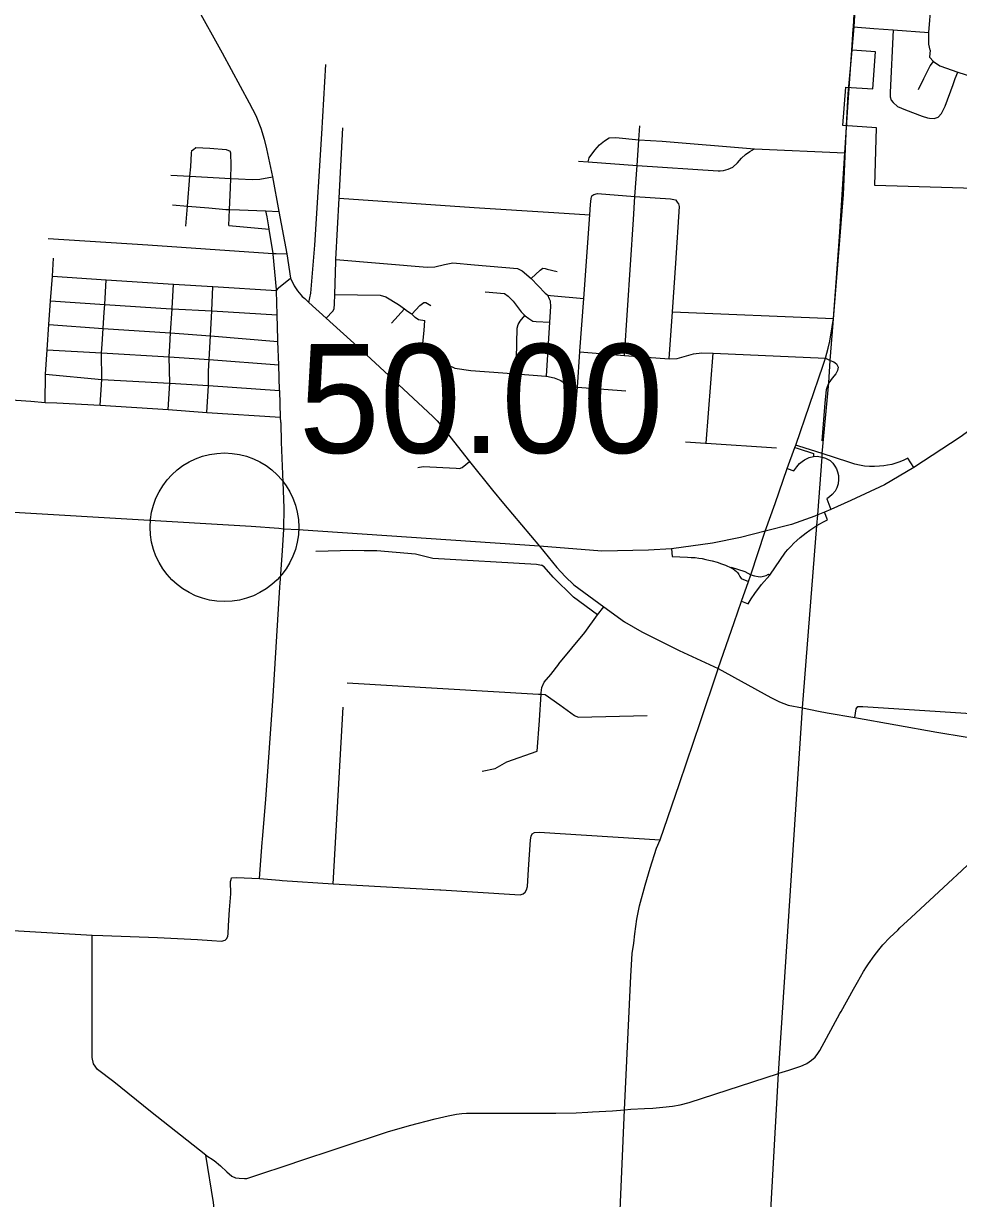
# Model space of a CAD drawing. Extents: x 1659811 to 1934326, y 644115 to 934867.
# Drawn here: x 1839344 to 1848780, y 675338 to 687199 of the extents above; entities that cross this region are included whole.
import ezdxf

# ---------------------------------------------------------------- set-up
doc = ezdxf.new("R2010")
doc.units = 0
for name, color, linetype in [('Default', 7, 'Continuous'), ('GM_X_City_Street', 7, 'Continuous'), ('GM_X_Corporation', 7, 'Continuous'), ('GM_X_County_Road', 7, 'Continuous'), ('GM_X_Interchange_Ramps', 7, 'Continuous'), ('GM_X_Interstate_Route', 7, 'Continuous'), ('GM_X_Township', 7, 'Continuous'), ('GM_X_Township_Road', 7, 'Continuous')]:
    doc.layers.add(name, color=color, linetype=linetype)

msp = doc.modelspace()

# ---------------------------------------------------------------- linework, layer by layer
at = {"layer": 'Default'}
msp.add_circle((1841372, 682114), 750, dxfattribs=at)
at = {"layer": 'GM_X_City_Street'}
for points in [[(1839927, 688705), (1840355, 688360), (1840489, 688253), (1840637, 688114), (1840717, 688014), (1840817, 687862), (1841350, 686903), (1841620, 686399), (1841690, 686271), (1841738, 686144), (1841773, 686033), (1841797, 685935), (1841856, 685650), (1841922, 685300), (1842001, 684875), (1842039, 684627), (1842045, 684615)], [(1848495, 686930), (1848481, 686990), (1848479, 687109), (1848505, 687397), (1848549, 687615), (1848579, 687836), (1848605, 688041), (1848602, 688171), (1848594, 688259), (1848595, 688393)], [(1847717, 687141), (1847719, 687167), (1847762, 687948), (1847771, 688152)], [(1847719, 687167), (1847924, 687150), (1848120, 687136), (1848479, 687109)], [(1847414, 683750), (1847438, 683821), (1847463, 683922), (1847481, 683991), (1847493, 684058), (1847506, 684137), (1847517, 684220), (1847545, 684584), (1847583, 685092), (1847605, 685472), (1847634, 685893), (1847662, 686354), (1847702, 686929), (1847717, 687141)], [(1848120, 687136), (1848089, 686503), (1848089, 686459), (1848101, 686425), (1848119, 686401), (1848163, 686361), (1848244, 686329), (1848412, 686263), (1848466, 686247), (1848486, 686243)], [(1848495, 686930), (1848488, 686861), (1848527, 686815), (1848593, 686773), (1848774, 686709), (1848921, 686661), (1849048, 686621), (1849361, 686494), (1849636, 686390), (1849721, 686386), (1849785, 686388)], [(1848375, 686534), (1848429, 686644), (1848495, 686773), (1848527, 686815)], [(1842225, 684382), (1842243, 684478), (1842285, 684961), (1842356, 686084), (1842395, 686784)], [(1848486, 686243), (1848535, 686242), (1848573, 686254), (1848607, 686292), (1848644, 686366), (1848726, 686585), (1848746, 686643), (1848774, 686709)], [(1842400, 684224), (1842467, 684297), (1842478, 684320), (1842483, 684371), (1842486, 684464), (1842496, 684796), (1842497, 684816), (1842530, 685437), (1842568, 686145)], [(1845410, 683847), (1845499, 685220), (1845515, 685454), (1845537, 685765), (1845554, 686025), (1845564, 686167)], [(1845041, 685802), (1845052, 685842), (1845110, 685921), (1845156, 685975), (1845208, 686015), (1845254, 686046), (1845320, 686048), (1845554, 686025), (1845789, 686011), (1846721, 685934)], [(1840983, 685153), (1840999, 685356), (1841023, 685657), (1841031, 685751), (1841038, 685891), (1841044, 685919), (1841060, 685927)], [(1841060, 685927), (1841082, 685946), (1841224, 685940), (1841389, 685929), (1841431, 685909)], [(1841417, 685159), (1841424, 685322), (1841432, 685540), (1841435, 685635), (1841439, 685768), (1841437, 685889), (1841431, 685909)], [(1845041, 685802), (1845537, 685765), (1846355, 685712), (1846373, 685712), (1846407, 685717), (1846457, 685729), (1846501, 685749), (1846549, 685793), (1846589, 685839), (1846631, 685876), (1846673, 685908), (1846721, 685934)], [(1846721, 685934), (1847634, 685893)], [(1844946, 685808), (1845041, 685802)], [(1840831, 685668), (1841023, 685657), (1841435, 685635), (1841514, 685630), (1841652, 685623), (1841730, 685627), (1841856, 685650)], [(1842530, 685437), (1843892, 685342), (1844697, 685290)], [(1844960, 683890), (1844998, 684423), (1845059, 685267), (1845066, 685371), (1845072, 685432), (1845080, 685460), (1845098, 685474)], [(1845098, 685474), (1845136, 685482), (1845515, 685454), (1845873, 685428), (1845923, 685420), (1845937, 685402), (1845941, 685398)], [(1845859, 683813), (1845893, 684290), (1845927, 684781), (1845964, 685352), (1845959, 685380), (1845941, 685398)], [(1840846, 685369), (1840999, 685356), (1841214, 685337), (1841387, 685323), (1841424, 685322), (1841525, 685318), (1841699, 685312), (1841788, 685309), (1841922, 685300)], [(1841897, 684513), (1841863, 684870), (1841862, 684876), (1841824, 685122), (1841820, 685146), (1841802, 685246), (1841788, 685309)], [(1844697, 685290), (1844697, 685290), (1845059, 685267)], [(1841417, 685159), (1841824, 685122)], [(1839593, 685030), (1840599, 684964), (1841522, 684901), (1841862, 684876), (1841894, 684876)], [(1839562, 683375), (1839565, 683661), (1839582, 683906), (1839600, 684162), (1839617, 684399), (1839635, 684648), (1839648, 684832)], [(1841894, 684876), (1842001, 684875)], [(1842497, 684816), (1843416, 684741), (1843418, 684741)], [(1843418, 684741), (1843494, 684743), (1843592, 684767), (1843676, 684782), (1843894, 684762), (1844329, 684726), (1844377, 684704), (1844467, 684626), (1844610, 684478), (1844637, 684456), (1844661, 684452), (1844998, 684423)], [(1844467, 684626), (1844558, 684710), (1844584, 684728), (1844610, 684726), (1844628, 684720), (1844730, 684695)], [(1839635, 684648), (1840177, 684611), (1840859, 684568), (1841255, 684544), (1841898, 684505), (1841917, 684529)], [(1840117, 683345), (1840133, 683607), (1840131, 683874), (1840137, 683962), (1840148, 684122), (1840158, 684285), (1840163, 684361), (1840177, 684611)], [(1840805, 683302), (1840822, 683567), (1840814, 683834), (1840820, 683946), (1840828, 684078), (1840843, 684319), (1840843, 684321), (1840859, 684568)], [(1841193, 683273), (1841210, 683544), (1841210, 683689), (1841217, 683807), (1841231, 684047), (1841243, 684298), (1841255, 684544)], [(1841917, 684529), (1841918, 684530), (1842039, 684627)], [(1842045, 684615), (1842077, 684551), (1842108, 684501), (1842142, 684461), (1842157, 684445), (1842183, 684423), (1842225, 684382), (1842400, 684224), (1842714, 683939), (1843032, 683645), (1843474, 683231), (1843517, 683189), (1843573, 683125), (1843844, 682777), (1844078, 682489)], [(1841936, 683226), (1841930, 683491), (1841929, 683495), (1841920, 683754), (1841911, 683988), (1841910, 684008), (1841904, 684260), (1841898, 684499), (1841898, 684505), (1841897, 684513)], [(1842486, 684464), (1842942, 684458), (1843002, 684441), (1843128, 684361), (1843188, 684318), (1843219, 684297), (1843257, 684271), (1843264, 684264), (1843294, 684236)], [(1844003, 684490), (1844198, 684475), (1844234, 684447), (1844284, 684397), (1844367, 684289), (1844402, 684250), (1844405, 684247), (1844445, 684221), (1844485, 684195), (1844519, 684191), (1844655, 684183)], [(1844621, 683639), (1844655, 684183), (1844665, 684344), (1844661, 684398), (1844653, 684418), (1844637, 684456)], [(1839617, 684399), (1840163, 684361), (1840835, 684319), (1840843, 684319), (1841243, 684298), (1841904, 684260)], [(1843059, 684174), (1843188, 684318)], [(1843264, 684264), (1843345, 684353), (1843383, 684384), (1843403, 684382), (1843455, 684354)], [(1843294, 684236), (1843295, 684235), (1843329, 684211), (1843395, 684201)], [(1843371, 683935), (1843386, 684099), (1843395, 684201)], [(1844315, 683663), (1844327, 684124), (1844337, 684162), (1844357, 684196), (1844402, 684250)], [(1845893, 684290), (1847517, 684220)], [(1839600, 684162), (1840148, 684122), (1840824, 684078), (1840828, 684078), (1841227, 684048), (1841231, 684047), (1841911, 683988)], [(1843032, 683645), (1843204, 683869), (1843240, 683910), (1843274, 683944), (1843310, 683950), (1843341, 683947), (1843353, 683945)], [(1839582, 683906), (1840131, 683874), (1840814, 683834), (1841217, 683807), (1841920, 683754)], [(1843353, 683945), (1843356, 683945), (1843371, 683935), (1843408, 683911), (1843489, 683845), (1843557, 683795), (1843627, 683753), (1843696, 683719), (1843860, 683696), (1844182, 683673), (1844315, 683663), (1844615, 683640), (1844621, 683639), (1844699, 683622), (1844766, 683594), (1844810, 683564), (1844844, 683541), (1844896, 683531), (1844934, 683528), (1845421, 683490)], [(1844923, 683376), (1844934, 683528), (1844959, 683886), (1844960, 683890)], [(1844959, 683886), (1845410, 683847), (1845859, 683813), (1845939, 683819), (1846107, 683865), (1846189, 683876), (1846305, 683871), (1847438, 683821)], [(1846234, 682963), (1846305, 683871)], [(1847129, 682920), (1847138, 682944), (1847414, 683750)], [(1847438, 683821), (1847484, 683798), (1847522, 683785), (1847550, 683764), (1847564, 683729), (1847560, 683695), (1847543, 683663), (1847506, 683620), (1847472, 683572), (1847464, 683557)], [(1839565, 683661), (1840133, 683607), (1840822, 683567), (1841210, 683544), (1841929, 683495)], [(1847464, 683557), (1847453, 683533), (1847445, 683502), (1847432, 683370), (1847402, 682986)], [(1839418, 683386), (1839562, 683375), (1839680, 683369)], [(1839680, 683369), (1840117, 683345), (1840805, 683302), (1841193, 683273), (1841936, 683226)], [(1841942, 683174), (1841936, 683226)], [(1846024, 682977), (1846228, 682963)], [(1846228, 682963), (1846228, 682963), (1846234, 682963), (1846944, 682916)], [(1846829, 682076), (1846928, 682353), (1847051, 682706), (1847129, 682920)], [(1843322, 682716), (1843378, 682728), (1843709, 682709), (1843743, 682708), (1843772, 682718), (1843844, 682777)], [(1844078, 682489), (1844188, 682354), (1844551, 681922), (1844726, 681707), (1844810, 681617), (1844897, 681531), (1845201, 681310), (1845410, 681158), (1845583, 681058), (1845591, 681054)], [(1846347, 680664), (1846355, 680687), (1846517, 681151), (1846591, 681367), (1846659, 681565), (1846683, 681635), (1846829, 682076)], [(1842294, 681874), (1842664, 681882), (1842782, 681880), (1842910, 681878), (1843299, 681844), (1843475, 681802), (1844522, 681742), (1844571, 681732)], [(1845136, 681229), (1844893, 681409), (1844689, 681610), (1844600, 681713), (1844571, 681732)], [(1844747, 680735), (1845008, 681052), (1845136, 681229), (1845201, 681310)], [(1845591, 681054), (1845960, 680870), (1846355, 680687), (1846885, 680396), (1846973, 680352), (1847061, 680317), (1847206, 680290), (1847368, 680257), (1847456, 680242)], [(1844550, 680165), (1844568, 680429), (1844569, 680443), (1844575, 680495), (1844598, 680549), (1844666, 680629), (1844745, 680732), (1844747, 680735)], [(1845419, 676445), (1845472, 677583), (1845485, 677812), (1845503, 677916), (1845512, 678009), (1845535, 678158), (1845561, 678293), (1845617, 678500), (1845669, 678672), (1845733, 678875), (1845769, 678960), (1845963, 679527), (1846176, 680154), (1846347, 680664)], [(1842609, 680544), (1844540, 680430)], [(1844540, 680430), (1844568, 680429), (1844607, 680427), (1844758, 680320), (1844903, 680213), (1844941, 680196), (1845638, 680215)], [(1847735, 680195), (1847747, 680281), (1847763, 680306), (1847815, 680306), (1849376, 680203), (1849436, 680197), (1849480, 680187), (1849554, 680155), (1849692, 680058), (1849854, 679940), (1849942, 679875), (1849888, 679772)], [(1844529, 679852), (1844550, 680163), (1844550, 680165)], [(1847456, 680242), (1847735, 680195), (1848561, 680047), (1848847, 679999), (1849507, 679879), (1849629, 679848), (1849888, 679772), (1849983, 679737), (1850029, 679718), (1850075, 679699)], [(1843972, 679652), (1844104, 679677), (1844221, 679745), (1844529, 679852)], [(1848303, 678175), (1848677, 678522), (1848813, 678650), (1848988, 678813), (1849229, 679022), (1849471, 679219), (1849626, 679343), (1849941, 679594), (1849997, 679641), (1850075, 679699)], [(1843547, 678453), (1843555, 678453), (1844303, 678406), (1844355, 678404), (1844387, 678412), (1844406, 678429), (1844421, 678454), (1844429, 678488), (1844439, 678659), (1844460, 678960), (1844466, 678997), (1844478, 679018), (1844502, 679034), (1844547, 679035), (1845769, 678960)], [(1847851, 677677), (1847871, 677708), (1847930, 677788), (1847976, 677847), (1848017, 677897), (1848088, 677971), (1848166, 678048), (1848189, 678069)], [(1847595, 677225), (1847721, 677452)], [(1847066, 676634), (1847188, 676673), (1847213, 676685)], [(1842035, 675685), (1842121, 675713), (1842511, 675842), (1843018, 676011), (1843241, 676075), (1843499, 676142), (1843630, 676172), (1843714, 676188), (1843766, 676195), (1843816, 676198), (1844223, 676200), (1844539, 676199), (1844716, 676199), (1844923, 676203), (1845040, 676209), (1845086, 676212)], [(1841573, 675541), (1841597, 675541), (1841687, 675569), (1842035, 675685)]]:
    msp.add_lwpolyline(points, dxfattribs=at)
at = {"layer": 'GM_X_Corporation'}
msp.add_lwpolyline([(1849167, 685528), (1847937, 685563), (1847953, 686145), (1847614, 686169), (1847642, 686558), (1847916, 686539), (1847942, 686913), (1847707, 686929), (1847728, 687165), (1847787, 688183)], dxfattribs=at)
at = {"layer": 'GM_X_County_Road'}
for points in [[(1838473, 683443), (1838500, 683441), (1839271, 683398), (1839418, 683386)], [(1841933, 681550), (1841959, 681877), (1841972, 682095), (1841975, 682311), (1841966, 682568), (1841949, 682972), (1841943, 683166), (1841942, 683174)], [(1841753, 678933), (1841756, 678966), (1841791, 679364), (1841862, 680408), (1841930, 681509), (1841933, 681550)], [(1841724, 678567), (1841753, 678933)], [(1841100, 677953), (1841101, 677953), (1841243, 677941), (1841343, 677935), (1841379, 677946), (1841396, 677964), (1841406, 677985), (1841410, 678011), (1841413, 678092), (1841424, 678253), (1841436, 678412), (1841434, 678539), (1841439, 678557)], [(1841439, 678557), (1841443, 678576), (1841493, 678579), (1841724, 678567), (1841928, 678550), (1841955, 678548)], [(1841955, 678548), (1842469, 678515), (1843547, 678453)], [(1836490, 678219), (1838259, 678101), (1840037, 677996), (1840144, 677992)], [(1848189, 678069), (1848303, 678175)], [(1841185, 675776), (1840626, 676217), (1840254, 676516), (1840092, 676640), (1840051, 676697), (1840037, 676762), (1840037, 677002), (1840037, 677996)], [(1840144, 677992), (1840696, 677973), (1841100, 677953)], [(1847721, 677452), (1847759, 677521), (1847820, 677628), (1847851, 677677)], [(1847213, 676685), (1847248, 676701), (1847298, 676733), (1847332, 676764), (1847361, 676801), (1847380, 676833), (1847583, 677204), (1847595, 677225)], [(1845086, 676212), (1845288, 676224), (1845409, 676233), (1845472, 676238), (1845611, 676247), (1845694, 676251), (1845796, 676259), (1845893, 676269), (1845970, 676283), (1846062, 676307), (1846962, 676601), (1846967, 676602)], [(1846967, 676602), (1847066, 676634)], [(1846576, 670629), (1846570, 670652), (1846492, 670941), (1846381, 671230), (1846220, 671605), (1846103, 671865), (1845996, 672104), (1845884, 672340), (1845813, 672499), (1845617, 673021), (1845533, 673326), (1845438, 673748), (1845349, 674905), (1845353, 674976), (1845354, 674988), (1845409, 676233), (1845419, 676445)], [(1841230, 675022), (1841249, 675052), (1841264, 675087), (1841275, 675130), (1841276, 675178), (1841261, 675296), (1841185, 675776), (1841269, 675720), (1841331, 675666), (1841397, 675607), (1841445, 675563), (1841483, 675547), (1841520, 675542), (1841573, 675541)]]:
    msp.add_lwpolyline(points, dxfattribs=at)
at = {"layer": 'GM_X_Interchange_Ramps'}
for points in [[(1847129, 682920), (1847163, 682909), (1847316, 682859), (1847318, 682827)], [(1848329, 682717), (1848268, 682810), (1848229, 682792), (1848189, 682776), (1848146, 682761), (1848106, 682749), (1848063, 682740), (1848027, 682734), (1847981, 682729), (1847932, 682726), (1847883, 682727), (1847830, 682732), (1847781, 682740), (1847732, 682751), (1847672, 682770), (1847404, 682857), (1847170, 682932), (1847138, 682944)], [(1847051, 682706), (1847119, 682682), (1847149, 682723), (1847176, 682757), (1847203, 682779), (1847227, 682794), (1847273, 682817), (1847318, 682827), (1847355, 682830), (1847404, 682821), (1847437, 682812), (1847484, 682787), (1847511, 682760), (1847533, 682732), (1847547, 682705), (1847559, 682675), (1847568, 682636), (1847570, 682596), (1847564, 682551), (1847551, 682511), (1847534, 682479), (1847505, 682445), (1847479, 682421), (1847451, 682400), (1847492, 682293)], [(1846591, 681367), (1846658, 681341), (1846687, 681391), (1846724, 681445), (1846793, 681535), (1846875, 681629), (1847034, 681863), (1847057, 681889), (1847088, 681921), (1847119, 681952), (1847148, 681980), (1847182, 682009), (1847213, 682035), (1847242, 682057), (1847281, 682085), (1847350, 682131), (1847380, 682149), (1847417, 682169), (1847457, 682189), (1847427, 682266)], [(1845884, 681896), (1845890, 681820), (1846044, 681812), (1846081, 681810), (1846121, 681807), (1846159, 681802), (1846192, 681797), (1846229, 681790), (1846259, 681783), (1846295, 681774), (1846343, 681760), (1846387, 681746), (1846429, 681731), (1846485, 681704), (1846505, 681695), (1846524, 681682), (1846538, 681668), (1846550, 681656), (1846563, 681638), (1846574, 681617), (1846585, 681595), (1846659, 681565)], [(1846485, 681704), (1846487, 681711), (1846624, 681667), (1846683, 681635)], [(1846683, 681635), (1846720, 681625), (1846758, 681616), (1846784, 681615), (1846811, 681619), (1846838, 681628), (1846864, 681642), (1846875, 681629)]]:
    msp.add_lwpolyline(points, dxfattribs=at)
at = {"layer": 'GM_X_Interstate_Route'}
for points in [[(1849173, 683321), (1849003, 683172), (1848798, 683022), (1848329, 682717), (1848032, 682542), (1847692, 682384), (1847492, 682293), (1847427, 682266), (1847361, 682239), (1847337, 682230)], [(1841920, 682100), (1841640, 682123), (1839305, 682261), (1836772, 682434), (1835570, 682508), (1833954, 682610), (1832722, 682699), (1831362, 682779), (1830900, 682805), (1829749, 682893), (1829502, 682912), (1828812, 682963), (1828423, 683029), (1828275, 683054), (1827751, 683161)], [(1847337, 682230), (1847330, 682226), (1847095, 682143), (1846829, 682076)], [(1846829, 682076), (1846579, 682012), (1846297, 681953), (1845884, 681896), (1845650, 681882), (1845182, 681874), (1844551, 681922), (1842117, 682088), (1841972, 682095), (1841920, 682100)]]:
    msp.add_lwpolyline(points, dxfattribs=at)
at = {"layer": 'GM_X_Township'}
msp.add_lwpolyline([(1846869, 674912), (1846962, 676601), (1847206, 680290), (1847350, 682131), (1847361, 682239), (1847404, 682821), (1847404, 682857), (1847472, 683572), (1847484, 683798), (1847618, 685474), (1847648, 686168), (1847667, 686490), (1847707, 686929), (1847728, 687165), (1847787, 688183)], dxfattribs=at)
at = {"layer": 'GM_X_Township_Road'}
msp.add_lwpolyline([(1842469, 678515), (1842571, 680299)], dxfattribs=at)

# ---------------------------------------------------------------- texts
at = {"layer": 'Default'}
msp.add_text('50.00', height=1100, dxfattribs=at).set_placement((1842122, 682864))

doc.saveas('drawing.dxf')
